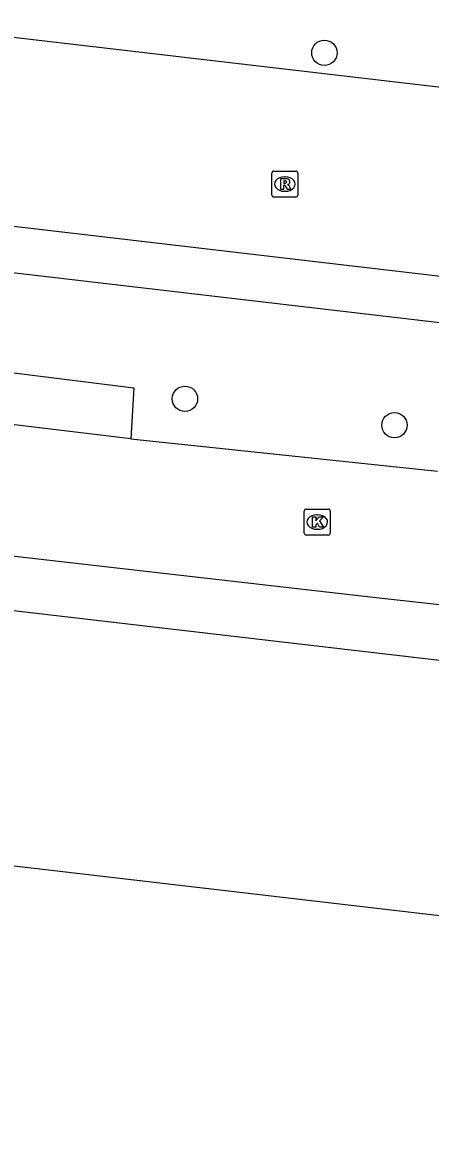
# Model space of a CAD drawing. Extents: x 161243 to 161752, y 384138 to 384885.
# Drawn here: x 161353.35 to 161369.07, y 384622.09 to 384665.48 of the extents above; entities that cross this region are included whole.
import ezdxf

# ---------------------------------------------------------------- set-up
doc = ezdxf.new("R2010")
doc.units = 0
for name, color, linetype in [('IMGEO_Boom', 7, 'Continuous'), ('IMGEO_Kolk', 7, 'Continuous'), ('IMGEO_Pand', 7, 'Continuous'), ('IMGEO_Parkeervlak_open', 7, 'Continuous'), ('IMGEO_Rijbaan_lokaal_gesloten', 7, 'Continuous'), ('IMGEO_Rijbaan_lokaal_open', 7, 'Continuous'), ('IMGEO_Rioolput', 7, 'Continuous')]:
    doc.layers.add(name, color=color, linetype=linetype)

msp = doc.modelspace()

# ---------------------------------------------------------------- linework, layer by layer
at = {"layer": 'IMGEO_Boom'}
for centre in [(161364.978, 384664.315), (161359.606, 384650.979), (161367.678, 384649.961)]:
    msp.add_circle(centre, 0.489, dxfattribs=at)
at = {"layer": 'IMGEO_Kolk'}
for p, q in [((161364.203, 384645.802), (161364.203, 384646.654)), ((161364.278, 384646.728), (161365.13, 384646.728)), ((161365.204, 384646.654), (161365.204, 384645.802)), ((161364.691, 384646.508), (161364.716, 384646.508)), ((161365.13, 384645.728), (161364.278, 384645.728)), ((161364.714, 384645.948), (161364.689, 384645.948))]:
    msp.add_line(p, q, dxfattribs=at)
for points in [[(161364.203, 384645.802), (161364.203, 384646.654)], [(161364.278, 384646.728), (161365.13, 384646.728)], [(161365.204, 384646.654), (161365.204, 384645.802)], [(161364.524, 384646.428), (161364.647, 384646.428), (161364.647, 384646.277), (161364.777, 384646.428), (161364.941, 384646.428), (161364.795, 384646.277), (161364.948, 384646.028), (161364.796, 384646.028), (161364.711, 384646.192), (161364.647, 384646.125), (161364.647, 384646.028), (161364.524, 384646.028), (161364.524, 384646.428)], [(161365.13, 384645.728), (161364.278, 384645.728)]]:
    msp.add_lwpolyline(points, dxfattribs=at)
for centre, start, end in [((161364.28, 384646.652), 91.552, 178.448), ((161364.28, 384646.652), 91.552, 178.448), ((161365.128, 384646.652), 1.552, 88.448), ((161365.128, 384646.652), 1.552, 88.448), ((161364.28, 384645.804), 181.552, 268.448), ((161364.28, 384645.804), 181.552, 268.448), ((161365.128, 384645.804), 271.552, 358.448), ((161365.128, 384645.804), 271.552, 358.448)]:
    msp.add_arc(centre, 0.0765, start, end, dxfattribs=at)
for centre, major_axis, ratio, start_param, end_param in [((161364.69, 384646.228), (-0.387, 0.002), 0.722429, 4.712389, 7.853982), ((161364.715, 384646.228), (-0.39, 0.002), 0.717154, 1.570796, 4.712389)]:
    msp.add_ellipse(centre, major_axis=major_axis, ratio=ratio, start_param=start_param, end_param=end_param, dxfattribs=at)
at = {"layer": 'IMGEO_Pand'}
for points in [[(161339.265, 384642.015), (161339.541, 384644.388), (161385.625, 384639.018), (161385.31, 384636.318)], [(161385.31, 384636.318), (161384.492, 384629.298), (161341.346, 384634.326), (161341.28, 384633.76), (161338.47, 384631.536), (161337.879, 384631.605), (161330.356, 384566.963), (161329.778, 384567.03), (161329.206, 384562.128)]]:
    msp.add_lwpolyline(points, dxfattribs=at)
at = {"layer": 'IMGEO_Parkeervlak_open'}
for points in [[(161386.991, 384651.842), (161386.828, 384651.884), (161373.378, 384653.44), (161350.975, 384656.07), (161350.318, 384656.437), (161349.675, 384657.343)], [(161347.266, 384652.698), (161357.636, 384651.397), (161357.522, 384649.433)]]:
    msp.add_lwpolyline(points, dxfattribs=at)
at = {"layer": 'IMGEO_Rijbaan_lokaal_gesloten'}
for points in [[(161385.812, 384661.078), (161378.041, 384661.982), (161371.462, 384662.748), (161352.098, 384665), (161346.668, 384665.574), (161337.22, 384666.762), (161335.063, 384667.031)], [(161348.386, 384658.172), (161389.854, 384653.313)]]:
    msp.add_lwpolyline(points, dxfattribs=at)
at = {"layer": 'IMGEO_Rijbaan_lokaal_open'}
for points in [[(161357.522, 384649.433), (161344.062, 384651.054)], [(161357.522, 384649.433), (161369.332, 384648.189)], [(161333.288, 384644.347), (161336.314, 384646.823), (161366.853, 384643.333), (161388.946, 384640.893)]]:
    msp.add_lwpolyline(points, dxfattribs=at)
at = {"layer": 'IMGEO_Rioolput'}
for p, q in [((161362.954, 384658.829), (161362.954, 384659.681)), ((161363.029, 384659.755), (161363.881, 384659.755)), ((161363.442, 384659.535), (161363.467, 384659.535)), ((161363.955, 384659.681), (161363.955, 384658.829)), ((161363.881, 384658.755), (161363.029, 384658.755)), ((161363.465, 384658.975), (161363.44, 384658.975))]:
    msp.add_line(p, q, dxfattribs=at)
for points in [[(161362.954, 384658.829), (161362.954, 384659.681)], [(161363.029, 384659.755), (161363.881, 384659.755)], [(161363.955, 384659.681), (161363.955, 384658.829)], [(161363.543, 384659.453), (161363.291, 384659.455), (161363.291, 384659.055)], [(161363.291, 384659.055), (161363.415, 384659.055), (161363.415, 384659.217), (161363.426, 384659.217)], [(161363.469, 384659.374), (161363.415, 384659.374), (161363.415, 384659.293)], [(161363.415, 384659.293), (161363.467, 384659.293)], [(161363.473, 384659.188), (161363.544, 384659.055), (161363.684, 384659.055), (161363.619, 384659.181)], [(161363.881, 384658.755), (161363.029, 384658.755)]]:
    msp.add_lwpolyline(points, dxfattribs=at)
for centre, radius, start, end in [((161363.031, 384659.679), 0.0765, 91.552, 178.448), ((161363.031, 384659.679), 0.0765, 91.552, 178.448), ((161363.879, 384659.679), 0.0765, 1.552, 88.448), ((161363.879, 384659.679), 0.0765, 1.552, 88.448), ((161363.425, 384659.164), 0.0533, 26.0293, 88.6989), ((161363.451, 384659.482), 0.19, 274.7715, 282.9687), ((161363.475, 384659.278), 0.0964, 77.0061, 93.1865), ((161363.489, 384659.335), 0.0378, 276.6634, 79.6772), ((161363.542, 384659.343), 0.109, 350.3612, 89.416), ((161363.54, 384659.343), 0.112, 277.5842, 350.9817), ((161363.524, 384659.128), 0.108, 29.5134, 73.7905), ((161363.031, 384658.831), 0.0765, 181.552, 268.448), ((161363.031, 384658.831), 0.0765, 181.552, 268.448), ((161363.879, 384658.831), 0.0765, 271.552, 358.448), ((161363.879, 384658.831), 0.0765, 271.552, 358.448)]:
    msp.add_arc(centre, radius, start, end, dxfattribs=at)
for centre, major_axis, ratio, start_param, end_param in [((161363.441, 384659.255), (-0.387, 0.002), 0.722429, 4.712389, 7.853982), ((161363.466, 384659.255), (-0.39, 0.002), 0.717154, 1.570796, 4.712389)]:
    msp.add_ellipse(centre, major_axis=major_axis, ratio=ratio, start_param=start_param, end_param=end_param, dxfattribs=at)

doc.saveas('drawing.dxf')
